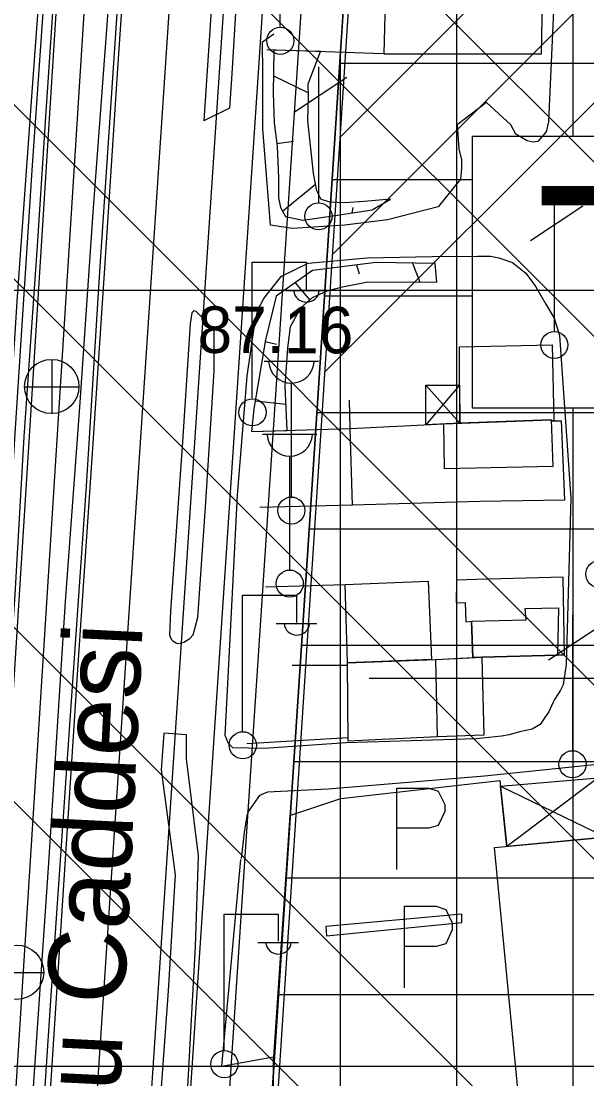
# Model space of a CAD drawing. Extents: x 417995 to 421451, y 4454518 to 4458015.
# Drawn here: x 420337.6 to 420410.5, y 4457005.3 to 4457141.6 of the extents above; entities that cross this region are included whole.
import ezdxf

# ---------------------------------------------------------------- set-up
doc = ezdxf.new("R2010")
doc.units = 0
for name, color, linetype in [('ADAKENARI', 7, 'Continuous'), ('B_Imalat', 7, 'Continuous'), ('B_Kapi', 7, 'Continuous'), ('B_Mesken', 7, 'Continuous'), ('B_Sundurma', 7, 'Continuous'), ('B_Teras', 7, 'Continuous'), ('B_Ticari', 7, 'Continuous'), ('KALDIRIM_FAT', 7, 'Continuous'), ('PL_K_K_D_K_C_A', 7, 'Continuous'), ('PL_TİCARET', 7, 'Continuous'), ('RAYLI_TOPLU_TAŞIMA_HATTI', 7, 'Continuous'), ('S_Cad_Sok_Lambasi', 7, 'Continuous'), ('S_Elektrik_Diregi', 7, 'Continuous'), ('S_Otopark', 7, 'Continuous'), ('S_Rogar_Kapagi', 7, 'Continuous'), ('S_Telefon_Diregi', 7, 'Continuous'), ('SEMBOL_FAT', 7, 'Continuous'), ('Sev_Sevalti', 7, 'Continuous'), ('Sev_Sevustu', 7, 'Continuous'), ('Sev_Tarama', 7, 'Continuous'), ('Sinir_Duvar_tek_tarafa_ait', 7, 'Continuous'), ('Sinir_Ist_Duvari', 7, 'Continuous'), ('Sinir_Parmaklik_bir_taraf', 7, 'Continuous'), ('SN_TR_SIVILASMA', 7, 'Continuous'), ('SN_TR_TASKIN', 7, 'Continuous'), ('TR_KONUTDISIKCA', 7, 'Continuous'), ('TRFAT_TİCARET', 7, 'Continuous'), ('Y_Cadde_Yol', 7, 'Continuous'), ('Y_Kot_Noktasi', 7, 'Continuous'), ('Yol_Insaat', 7, 'Continuous'), ('Yol_Kaldirim_kenari_bordurtasi', 7, 'Continuous'), ('Yol_Sose', 7, 'Continuous')]:
    doc.layers.add(name, color=color, linetype=linetype)

msp = doc.modelspace()

# ---------------------------------------------------------------- linework, layer by layer
at = {"layer": 'ADAKENARI'}
for p, q in [((420378.74, 4457137.64), (420380, 4457156.74)), ((420375.55, 4457089.06), (420378.74, 4457137.64)), ((420372.29, 4457039.59), (420375.55, 4457089.06)), ((420367.6, 4456968.09), (420372.29, 4457039.59))]:
    msp.add_line(p, q, dxfattribs=at)
at = {"layer": 'B_Imalat'}
msp.add_lwpolyline([(420398.56, 4457035.09), (420424.97, 4457037.56), (420425.92, 4457027.36), (420432.27, 4457028.09), (420435.43, 4456995.21), (420402.74, 4456991.99)], close=True, dxfattribs=at)
at = {"layer": 'B_Kapi'}
msp.add_lwpolyline([(420370.09, 4457001.75), (420370.11, 4457008.11)], dxfattribs=at)
at = {"layer": 'B_Mesken'}
for points in [[(420394.12, 4457089.77), (420394.05, 4457099.61), (420406.03, 4457099.87), (420406.24, 4457090.09), (420405.87, 4457090.08), (420405.87, 4457090.19)], [(420380.27, 4457079.22), (420379.96, 4457089.1), (420392.04, 4457089.7), (420394.12, 4457089.77), (420405.87, 4457090.19), (420405.87, 4457090.08), (420406.24, 4457090.09), (420407.19, 4457090.08), (420407.62, 4457079.86), (420396.72, 4457079.69)], [(420406.71, 4457059.94), (420407.58, 4457059.92), (420407.42, 4457069.92), (420396.24, 4457069.65), (420393.69, 4457069.55), (420393.65, 4457066.62), (420394.82, 4457066.65), (420394.87, 4457064.19), (420395.61, 4457064.26), (420395.8, 4457059.56), (420396.93, 4457059.61), (420406.71, 4457059.9)]]:
    msp.add_lwpolyline(points, close=True, dxfattribs=at)
at = {"layer": 'B_Sundurma'}
for p, q in [((420394.12, 4457089.77), (420389.74, 4457094.69)), ((420394.09, 4457094.69), (420389.74, 4457089.58)), ((420399.35, 4457042.98), (420412.94, 4457036.43)), ((420411.92, 4457044.07), (420400.17, 4457035.24))]:
    msp.add_line(p, q, dxfattribs=at)
for points in [[(420389.74, 4457094.69), (420394.09, 4457094.69), (420394.12, 4457089.77), (420389.74, 4457089.58)], [(420399.35, 4457042.98), (420411.92, 4457044.07), (420412.94, 4457036.43), (420400.17, 4457035.24)]]:
    msp.add_lwpolyline(points, close=True, dxfattribs=at)
at = {"layer": 'B_Teras'}
for points in [[(420392.04, 4457089.7), (420405.87, 4457090.19), (420406.09, 4457084.18), (420392.15, 4457083.87)], [(420395.8, 4457059.56), (420395.61, 4457064.26), (420402.66, 4457064.43), (420402.55, 4457065.91), (420406.82, 4457065.96), (420406.71, 4457059.9), (420396.93, 4457059.61)], [(420391.04, 4457059.33), (420396.93, 4457059.61), (420397.19, 4457049.56), (420391.23, 4457049.37)]]:
    msp.add_lwpolyline(points, close=True, dxfattribs=at)
at = {"layer": 'B_Ticari'}
for points in [[(420403.64, 4457160.2), (420384.85, 4457157.5), (420384.33, 4457137.38), (420404.63, 4457137.38), (420405.02, 4457158.22), (420404.1, 4457158.34)], [(420379.65, 4457058.9), (420379.32, 4457068.99), (420390.01, 4457069.4), (420390.46, 4457059.31)], [(420379.65, 4457058.9), (420391.04, 4457059.33), (420395.8, 4457059.56), (420396.93, 4457059.61), (420397.19, 4457049.56), (420391.23, 4457049.37), (420379.72, 4457048.78)]]:
    msp.add_lwpolyline(points, close=True, dxfattribs=at)
at = {"layer": 'KALDIRIM_FAT'}
for p, q in [((420370.12, 4457345.92), (420299.04, 4456277.89)), ((420377.11, 4457345.45), (420312.53, 4456375.14)), ((420382.1, 4457345.11), (420352.55, 4456901.21)), ((420387.09, 4457344.78), (420357.63, 4456902.15))]:
    msp.add_line(p, q, dxfattribs=at)
at = {"layer": 'PL_K_K_D_K_C_A'}
msp.add_lwpolyline([(420364.8, 4456913.26), (420392.99, 4457346.27)], dxfattribs=at)
at = {"layer": 'PL_TİCARET'}
msp.add_lwpolyline([(420380, 4457156.74), (420378.74, 4457137.64), (420375.55, 4457089.06), (420372.29, 4457039.59), (420367.6, 4456968.09), (420363.73, 4456909.23), (420382.12, 4456900.22), (420408.29, 4456888.98), (420417.03, 4456885.66), (420481.91, 4456866.17), (420546.58, 4456902.83), (420552.63, 4456907.07), (420540.5, 4457053.98), (420497.71, 4457048.82), (420443.25, 4457042.25), (420445, 4457057.77), (420447.02, 4457091.15), (420449.66, 4457134.77), (420450.95, 4457156.14)], dxfattribs=at)
at = {"layer": 'RAYLI_TOPLU_TAŞIMA_HATTI'}
for p, q in [((420320.89, 4456807.75), (420342.5, 4457148.84)), ((420324.48, 4456807.53), (420346.09, 4457148.7))]:
    msp.add_line(p, q, dxfattribs=at)
at = {"layer": 'S_Cad_Sok_Lambasi'}
for p, q in [((420368.9, 4457097.76), (420375.9, 4457097.76)), ((420372.4, 4457080.26), (420372.4, 4457094.94)), ((420368.69, 4457088.35), (420375.69, 4457088.35)), ((420372.19, 4457070.85), (420372.19, 4457085.53))]:
    msp.add_line(p, q, dxfattribs=at)
for centre in [(420372.4, 4457078.51), (420372.19, 4457069.1)]:
    msp.add_circle(centre, 1.75, dxfattribs=at)
for centre in [(420372.4, 4457097.87), (420372.19, 4457088.46)]:
    msp.add_arc(centre, 2.93, 183.298, 356.9072, dxfattribs=at)
at = {"layer": 'S_Elektrik_Diregi'}
for p, q in [((420370.95, 4457140.88), (420370.95, 4457158.38)), ((420367.35, 4457093.01), (420367.35, 4457110.51)), ((420367.35, 4457110.51), (420374.35, 4457110.51)), ((420374.35, 4457107.01), (420374.35, 4457110.51)), ((420371.69, 4457106.87), (420376.94, 4457106.87)), ((420366.11, 4457050.1), (420366.11, 4457067.6)), ((420366.11, 4457067.6), (420373.11, 4457067.6)), ((420373.11, 4457064.1), (420373.11, 4457067.6)), ((420370.45, 4457063.96), (420375.7, 4457063.96)), ((420363.73, 4457009), (420363.73, 4457026.51)), ((420363.73, 4457026.51), (420370.73, 4457026.51)), ((420370.73, 4457023.01), (420370.73, 4457026.51)), ((420368.07, 4457022.87), (420373.32, 4457022.87))]:
    msp.add_line(p, q, dxfattribs=at)
for centre in [(420370.98, 4457139.05), (420367.39, 4457091.17), (420412.09, 4457070.32), (420366.14, 4457048.27), (420363.77, 4457007.17)]:
    msp.add_circle(centre, 1.75, dxfattribs=at)
for centre in [(420374.35, 4457107.02), (420373.11, 4457064.11), (420370.74, 4457023.02)]:
    msp.add_arc(centre, 1.66, 184.8384, 355.1464, dxfattribs=at)
at = {"layer": 'S_Otopark'}
for points in [[(420386, 4457042.76), (420390.1, 4457042.76)], [(420386, 4457032.26), (420386, 4457042.76)], [(420390.1, 4457042.76), (420391.32, 4457042.34), (420392.16, 4457040.63), (420392.16, 4457039.72), (420391.32, 4457037.93), (420390.1, 4457037.58)], [(420390.1, 4457037.58), (420386, 4457037.58)], [(420386.98, 4457027.53), (420391.07, 4457027.53)], [(420386.98, 4457017.03), (420386.98, 4457027.53)], [(420391.07, 4457027.53), (420392.3, 4457027.11), (420393.14, 4457025.39), (420393.14, 4457024.48), (420392.3, 4457022.7), (420391.07, 4457022.35)], [(420391.07, 4457022.35), (420386.98, 4457022.35)]]:
    msp.add_lwpolyline(points, dxfattribs=at)
at = {"layer": 'S_Rogar_Kapagi'}
for p, q in [((420341.57, 4457090.98), (420341.57, 4457097.98)), ((420338, 4457094.44), (420345, 4457094.44)), ((420333.47, 4457018.97), (420340.47, 4457018.97))]:
    msp.add_line(p, q, dxfattribs=at)
for centre in [(420341.52, 4457094.5), (420336.98, 4457019.03)]:
    msp.add_circle(centre, 3.5, dxfattribs=at)
at = {"layer": 'S_Telefon_Diregi'}
for p, q in [((420375.92, 4457118.18), (420375.92, 4457135.68)), ((420372.81, 4457129.91), (420379.56, 4457134.35)), ((420406.33, 4457101.6), (420406.33, 4457119.1)), ((420403.21, 4457113.33), (420409.97, 4457117.77)), ((420408.68, 4457047.57), (420408.68, 4457065.07)), ((420405.56, 4457059.3), (420412.32, 4457063.74))]:
    msp.add_line(p, q, dxfattribs=at)
for centre in [(420375.89, 4457116.43), (420406.29, 4457099.85), (420408.64, 4457045.82)]:
    msp.add_circle(centre, 1.75, dxfattribs=at)
at = {"layer": 'SEMBOL_FAT'}
for p, q in [((420395.69, 4457126.75), (420395.69, 4457091.75)), ((420395.69, 4457126.75), (420430.69, 4457126.75)), ((420395.69, 4457091.75), (420430.69, 4457091.75))]:
    msp.add_line(p, q, dxfattribs=at)
at = {"layer": 'Sev_Sevalti'}
for points in [[(420385.17, 4457118.62), (420381.77, 4457118.33), (420379.25, 4457118.17), (420377.42, 4457118.25), (420376.22, 4457118.59), (420375.68, 4457119.72), (420375.27, 4457121.94), (420374.53, 4457128.77), (420374.59, 4457131.89), (420374.58, 4457133.51), (420376.14, 4457137.65)], [(420371.85, 4457088.85), (420371.62, 4457094.57), (420371.94, 4457099.46), (420372.3, 4457102.25), (420373.64, 4457104.62), (420375.13, 4457105.97), (420377.03, 4457106.82), (420379, 4457107.35), (420382.24, 4457107.99), (420391.13, 4457107.95)]]:
    msp.add_lwpolyline(points, dxfattribs=at)
at = {"layer": 'Sev_Sevustu'}
for points in [[(420376.14, 4457137.65), (420370.15, 4457137.84), (420370.04, 4457132.29), (420370.19, 4457128.48), (420370.59, 4457125.47), (420370.73, 4457121.33), (420370.76, 4457118.81), (420371.02, 4457117.55), (420371.66, 4457116.4), (420373.87, 4457115.93), (420377.73, 4457116.49), (420382.83, 4457117.25), (420385.17, 4457118.62)], [(420391.13, 4457107.95), (420390.94, 4457110.34), (420383.34, 4457110.48), (420375.12, 4457109.44), (420370.44, 4457106.15), (420369.06, 4457100.52), (420367.57, 4457091.61), (420367.26, 4457088.7), (420371.85, 4457088.85)]]:
    msp.add_lwpolyline(points, dxfattribs=at)
at = {"layer": 'Sev_Tarama'}
for p, q in [((420370.08, 4457134.52), (420374.59, 4457132.34)), ((420370.54, 4457125.82), (420372.66, 4457126.12)), ((420371.27, 4457117.11), (420375.52, 4457120.57)), ((420380.23, 4457116.87), (420380.35, 4457117.56)), ((420380.8, 4457110.16), (420381.12, 4457109)), ((420388, 4457110.39), (420388.97, 4457107.96)), ((420372.88, 4457107.87), (420374.77, 4457105.64)), ((420369.03, 4457100.31), (420370.5, 4457099.97)), ((420367.74, 4457092.65), (420371.71, 4457092.23))]:
    msp.add_line(p, q, dxfattribs=at)
at = {"layer": 'Sinir_Duvar_tek_tarafa_ait'}
for points in [[(420353.25, 4457192.54), (420351.6, 4457168.1), (420349.76, 4457140.69), (420347.69, 4457109.3), (420345.94, 4457081.65), (420343.82, 4457050.92), (420341.38, 4457016.04), (420338.85, 4456977.72), (420336.18, 4456938.49), (420333.3, 4456893.32)], [(420324.07, 4456895.09), (420325.44, 4456918.16), (420327.98, 4456957.11), (420330.25, 4456989.04), (420332.52, 4457021.79), (420334.11, 4457044.06), (420336.82, 4457088.45), (420339, 4457122.38), (420341.83, 4457162.96), (420343.58, 4457190.78)], [(420380.27, 4457079.22), (420368.34, 4457078.91)], [(420372.49, 4457058.58), (420379.65, 4457058.58)]]:
    msp.add_lwpolyline(points, dxfattribs=at)
at = {"layer": 'Sinir_Ist_Duvari'}
for points in [[(420384.33, 4457137.38), (420369.23, 4457137.87)], [(420379.96, 4457089.1), (420379.9, 4457092.72)], [(420367.26, 4457088.7), (420379.96, 4457089.1)], [(420369.07, 4457068.67), (420379.32, 4457069)], [(420379.71, 4457049.24), (420366.66, 4457048.47)], [(420372.22, 4457039.21), (420378.77, 4457041.42), (420399.27, 4457043.75), (420400.17, 4457035.24)]]:
    msp.add_lwpolyline(points, dxfattribs=at)
at = {"layer": 'Sinir_Parmaklik_bir_taraf'}
msp.add_lwpolyline([(420372.22, 4457039.21), (420370.11, 4457008.11)], dxfattribs=at)
at = {"layer": 'SN_TR_SIVILASMA'}
for p, q in [((421279.51, 4456255.28), (420030.45, 4457504.34)), ((421279.27, 4456233.06), (420024.37, 4457487.97)), ((421278.81, 4456188.63), (420012.21, 4457455.23)), ((421278.58, 4456166.41), (420006.13, 4457438.86)), ((421278.12, 4456121.97), (419993.97, 4457406.12)), ((421277.88, 4456099.75), (419987.89, 4457389.75))]:
    msp.add_line(p, q, dxfattribs=at)
at = {"layer": 'SN_TR_TASKIN'}
for p, q in [((420332.43, 4457106.9), (420432.43, 4457106.9)), ((420382.43, 4457056.9), (420482.43, 4457056.9)), ((420332.43, 4457006.9), (420432.43, 4457006.9))]:
    msp.add_line(p, q, dxfattribs=at)
at = {"layer": 'TR_KONUTDISIKCA'}
for p, q in [((420378.69, 4457126.64), (420477.68, 4457225.62)), ((420377.71, 4457111.51), (420476.74, 4457210.55)), ((420376.72, 4457096.39), (420475.8, 4457195.47))]:
    msp.add_line(p, q, dxfattribs=at)
at = {"layer": 'TRFAT_TİCARET'}
for p, q in [((420408.73, 4457126.75), (420408.73, 4457349.53)), ((420393.73, 4456895.23), (420393.73, 4457349.18)), ((420378.73, 4456901.88), (420378.73, 4457137.41)), ((420378.65, 4457136.17), (420449.74, 4457136.17)), ((420377.66, 4457121.17), (420395.69, 4457121.17)), ((420376.68, 4457106.17), (420395.69, 4457106.17)), ((420375.69, 4457091.17), (420447.02, 4457091.17)), ((420408.73, 4456888.82), (420408.73, 4457091.75)), ((420374.7, 4457076.17), (420446.12, 4457076.17)), ((420373.71, 4457061.17), (420445.21, 4457061.17)), ((420372.72, 4457046.17), (420443.69, 4457046.17)), ((420371.74, 4457031.17), (420542.39, 4457031.17)), ((420370.75, 4457016.17), (420543.62, 4457016.17))]:
    msp.add_line(p, q, dxfattribs=at)
at = {"layer": 'Yol_Insaat'}
for points in [[(420331.16, 4456890.18), (420333.91, 4456925.56), (420337.38, 4456976.07), (420339.24, 4457005.56), (420341.13, 4457033.12), (420343.31, 4457066.79), (420345.15, 4457091.84), (420346.85, 4457116.92), (420349.76, 4457156.14)], [(420342.47, 4457155.54), (420340.73, 4457129.26), (420339.64, 4457112.63), (420337.94, 4457088.02), (420336.78, 4457067.69), (420335.02, 4457041.71), (420333.74, 4457020.79), (420331.74, 4456992.79), (420329.93, 4456968.56), (420328.53, 4456945.7), (420326.76, 4456916.95), (420325.29, 4456892.27)]]:
    msp.add_lwpolyline(points, dxfattribs=at)
at = {"layer": 'Yol_Kaldirim_kenari_bordurtasi'}
msp.add_lwpolyline([(420394.36, 4457025.44), (420394.35, 4457026.51), (420376.86, 4457024.92), (420376.93, 4457023.71), (420394.36, 4457025.44)], dxfattribs=at)
at = {"layer": 'Yol_Sose'}
for points in [[(420353.99, 4457193.12), (420352.33, 4457169.49), (420349.98, 4457135.46), (420348.34, 4457110.41), (420346.79, 4457086.56), (420344.83, 4457058.05), (420342.56, 4457022.97), (420340.64, 4456993.17), (420338.74, 4456965.45), (420336.69, 4456931.05), (420334.55, 4456900.49), (420333.64, 4456890.25), (420331.09, 4456857.2), (420329.6, 4456833.65), (420328.11, 4456810.27), (420327.41, 4456799.59), (420326.65, 4456782.6)], [(420364.38, 4457178.28), (420362.67, 4457152.11), (420361.1, 4457128.73)], [(420364.38, 4457178.28), (420367.63, 4457178.19), (420366.23, 4457159.82), (420364.74, 4457134.81), (420364.42, 4457130.38), (420361.1, 4457128.73)], [(420341.92, 4457172.86), (420338.99, 4457133.05), (420337.08, 4457106.1), (420335.32, 4457078.43), (420333.38, 4457044.8), (420331.55, 4457020.36), (420329.25, 4456985.91), (420327.87, 4456959.55), (420324.55, 4456912.14), (420323.56, 4456894.97), (420321.29, 4456860.41), (420318.9, 4456825.37), (420317.08, 4456804.1), (420314.59, 4456771.68), (420312.09, 4456746.02), (420308.48, 4456709.89), (420306.01, 4456684.3), (420304.81, 4456659.88), (420302.69, 4456624.75), (420300.51, 4456591.12)], [(420406.39, 4457147.66), (420405.63, 4457130.6), (420405.52, 4457128.6), (420405.23, 4457127.32), (420404.15, 4457126.07), (420403.58, 4457126), (420402.81, 4457126.17), (420401.32, 4457127.01), (420400.67, 4457128.22), (420397.56, 4457131.08), (420393.78, 4457128.22), (420393.99, 4457125.12), (420394.33, 4457123.72), (420394.32, 4457122.59), (420394.19, 4457121.23), (420391.31, 4457117.67), (420384.78, 4457115.96), (420379.27, 4457115.29), (420372.56, 4457114.87), (420369.72, 4457115.31), (420368.74, 4457127.69), (420368.71, 4457134.8), (420368.7, 4457138.91), (420370.16, 4457139.96)], [(420368.86, 4457105.82), (420371.11, 4457108.73), (420374.58, 4457110.41), (420382.18, 4457111.09), (420390.53, 4457111.27), (420396.38, 4457111.29), (420398.08, 4457111.3), (420399.14, 4457111.09), (420400.91, 4457110.47), (420402.6, 4457109.11), (420403.89, 4457107.34), (420405.18, 4457105.11), (420406.25, 4457103.29), (420406.97, 4457101.06), (420408.4, 4457080.1), (420407.83, 4457058.66), (420407.42, 4457056.06), (420407.08, 4457055.38), (420406.33, 4457054.18), (420406.11, 4457053.75), (420405.58, 4457052.6), (420405.16, 4457051.98), (420404.46, 4457050.94), (420403.42, 4457050.35), (420401.8, 4457049.99), (420400.48, 4457049.62), (420399.49, 4457049.44), (420396.21, 4457049.12), (420379.47, 4457048.59), (420368.88, 4457047.86), (420364.86, 4457047.96), (420364.29, 4457048.49), (420363.87, 4457049.54), (420364.77, 4457067.06), (420365.44, 4457080.5), (420366.71, 4457095.82), (420367.63, 4457102.38), (420368.06, 4457104.38), (420368.86, 4457105.82)], [(420362.46, 4457101.8), (420360.11, 4457104.18), (420359.84, 4457104.23), (420359.59, 4457103.99), (420359.36, 4457102.57), (420358.37, 4457087.37), (420356.81, 4457065.53), (420356.69, 4457062.49), (420356.91, 4457061.94), (420357.1, 4457061.78), (420357.5, 4457061.47), (420357.78, 4457061.39), (420358.16, 4457061.41), (420358.54, 4457061.57), (420359.31, 4457062.03), (420359.76, 4457062.49), (420360.35, 4457064.75), (420361.33, 4457078.94), (420362.43, 4457096.46), (420362.46, 4457101.8)], [(420552.3, 4457062.06), (420547.28, 4457061.15), (420532.82, 4457059.94), (420516.92, 4457056.64), (420512.38, 4457056.09), (420508.4, 4457055.64), (420500.5, 4457055.35), (420482.38, 4457054.62), (420462.06, 4457052.19), (420442.63, 4457048.95), (420397.31, 4457044.31), (420377.15, 4457042.6), (420369.31, 4457042.22), (420368.3, 4457041.79), (420366.85, 4457039.73), (420366.65, 4457039.16), (420366.3, 4457037.03), (420365.95, 4457033.66)], [(420355.98, 4457049.82), (420355.63, 4457045.09), (420357.42, 4457031.59), (420356.51, 4457016.61), (420355.34, 4457000.05), (420358.77, 4456998.75), (420360.05, 4457022.34), (420360.42, 4457034.02), (420358.89, 4457046.53), (420358.87, 4457049.6), (420355.98, 4457049.82)], [(420365.84, 4457033.55), (420363.41, 4457006.91), (420370.11, 4457008.11)]]:
    msp.add_lwpolyline(points, dxfattribs=at)

# ---------------------------------------------------------------- texts
at = {"layer": 'SEMBOL_FAT'}
msp.add_text('T', height=22.5, dxfattribs=at).set_placement((420403.97, 4457097.82))
at = {"layer": 'Y_Cadde_Yol'}
msp.add_text('Yeni Yalova Yolu Caddesi', height=10, rotation=87.1951, dxfattribs=at).set_placement((420345.68, 4456909.3))
at = {"layer": 'Y_Kot_Noktasi'}
msp.add_text('87.16', height=6, rotation=359.8174, dxfattribs=at).set_placement((420360.3, 4457098.83))

doc.saveas('drawing.dxf')
